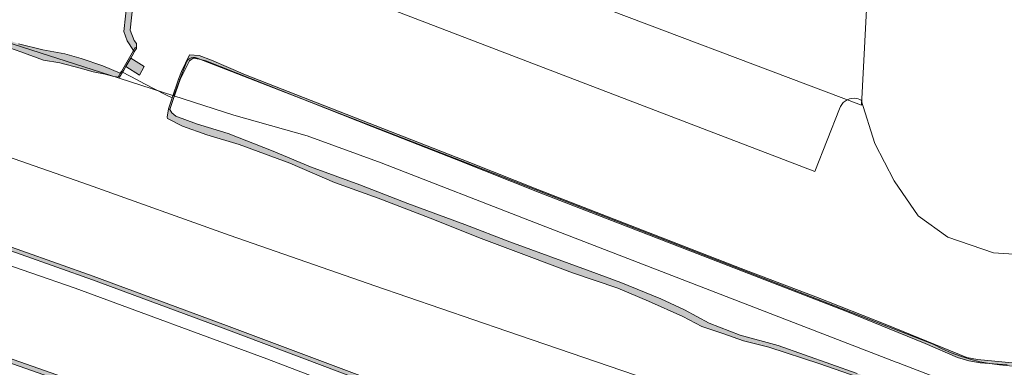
# Model space of a CAD drawing. Header units: metres. Extents: x 2514 to 227642, y 1683 to 852646.
# Tile 459 of 462: x 114070 to 114198, y 426497 to 426542. Entities that reach past the tile are written whole.
import ezdxf
from ezdxf.lldxf.tags import DXFTag

# ---------------------------------------------------------------- set-up
doc = ezdxf.new("R2010")
doc.units = ezdxf.units.M
for name, color, linetype, lineweight in [('B-WE-GR-GROENVOORZIENING-GV', 252, 'Continuous', 18), ('B-WE-GR-HAAG-G', 94, 'GR-HAAG1', 13), ('B-WE-KG-GRENS_PERCEEL-GV', 252, 'KG-PERCEEL', 18), ('B-WE-KW-KUNSTWERK_DUIKER-GV', 252, 'Continuous', 18), ('B-WE-KW-KUNSTWERK_DUIKER-V', 252, 'Continuous', 18), ('B-WE-OG-TERREIN_CULTUURSCHEIDING-GV', 252, 'Continuous', 18), ('B-WE-OG-WATER-GV', 252, 'Continuous', 18), ('B-WE-OG-WATER_SLOOT-GV', 252, 'Continuous', 18), ('B-WE-OG-WATER_SLOOT-V', 252, 'Continuous', 18), ('B-WE-OG-WEG-GV', 252, 'Continuous', 18), ('B-WE-OG-WEG-V', 252, 'Continuous', 18), ('B-WE-VH-VERHARDING_GESLOTEN-GV', 252, 'Continuous', 18)]:
    doc.layers.add(name, color=color, linetype=linetype, lineweight=lineweight)
doc.styles.get("Standard").update_dxf_attribs({"font": 'romans'})
doc.linetypes.add('GR-HAAG1', pattern='A,6,[176,NLCS.SHX,S=0.125,R=0,X=0,Y=0],-2', length=8)
tags = doc.linetypes.add('KG-PERCEEL', pattern='A,5.5,-2,["P",Standard,S=1.8,R=0,X=-0.5,Y=-0.9],-2,5.5,-2,[5,NLCS.SHX,S=0.75,R=0,X=0,Y=0],-2', length=19).pattern_tags.tags
tags[6] = DXFTag(74, 10)

msp = doc.modelspace()

# ---------------------------------------------------------------- hatches: boundary and pattern name
at = {"layer": 'B-WE-KW-KUNSTWERK_DUIKER-V'}
for points in [[(114083.631, 426534.932), (114083.758, 426535.151), (114083.917, 426535.425), (114084.173, 426535.867), (114084.809, 426536.963), (114085.159, 426537.567), (114085.277, 426537.771), (114085.539, 426538.223), (114085.399, 426538.344), (114085.165, 426537.939), (114083.597, 426535.234), (114083.463, 426535.003), (114083.233, 426534.606), (114083.372, 426534.484)], [(114086.56, 426535.889), (114084.809, 426536.963), (114084.173, 426535.867), (114085.943, 426534.759)], [(114091.2, 426534.184), (114091.005, 426534.222), (114090.159, 426531.837), (114089.711, 426530.391), (114089.864, 426530.329), (114090.352, 426531.737)]]:
    msp.add_hatch(color=256, dxfattribs=at).paths.add_polyline_path(points)
at = {"layer": 'B-WE-OG-WATER_SLOOT-V'}
for points in [[(114083.631, 426534.932), (114083.463, 426535.003), (114081.216, 426535.958), (114078.413, 426536.904), (114076.307, 426537.5), (114073.455, 426538.017), (114070.291, 426538.822), (114066.394, 426540.241), (114061.439, 426542.245), (114054.928, 426544.678), (114048.117, 426546.981), (114043.934, 426548.227), (114033.804, 426551.717), (114022.278, 426555.428), (114016.944, 426557.061), (114010.9, 426558.467), (114002.977, 426560.658), (113992.951, 426563.212), (113984.7, 426565.592), (113976.939, 426567.679), (113968.201, 426569.599), (113959.376, 426571.334), (113948.626, 426573.821), (113940.766, 426575.903), (113928.896, 426578.325), (113924.606, 426578.768), (113920.157, 426579.592), (113915.503, 426580.626), (113907.532, 426581.992), (113900.472, 426583.099), (113893.489, 426584.451), (113875.821, 426587.291), (113870.033, 426588.301), (113855.532, 426591.128), (113848.279, 426592.265), (113836.211, 426593.786), (113825.518, 426595.611), (113816.361, 426597.378), (113809.177, 426598.583), (113798.597, 426600.113), (113782.106, 426603.009), (113768.834, 426605.073), (113759.011, 426606.764), (113746.295, 426608.702), (113737.37, 426610.69), (113729.094, 426612.262), (113709.965, 426614.752), (113689.501, 426618.22), (113661.159, 426622.618), (113650.311, 426624.575), (113641.128, 426626.003), (113630.259, 426627.825), (113617.121, 426629.85), (113603.533, 426632.182), (113591.614, 426634.003), (113558.845, 426639.314), (113551.858, 426640.707), (113551.147, 426641.251), (113550.956, 426642.608), (113551.141, 426643.572), (113551.293, 426643.957), (113550.636, 426644.072), (113550.151, 426642.925), (113550.022, 426642.072), (113550.325, 426640.796), (113551.15, 426639.958), (113552.448, 426639.623), (113561.971, 426637.688), (113569.397, 426636.446), (113580.157, 426634.562), (113589.463, 426633.155), (113598.3, 426631.799), (113610.51, 426629.537), (113622.063, 426627.652), (113630.878, 426626.28), (113645.712, 426624.057), (113658.806, 426621.741), (113670.113, 426619.932), (113672.505, 426619.535), (113681.905, 426618.186), (113691.257, 426616.528), (113709.914, 426613.16), (113723.638, 426611.205), (113729.01, 426610.715), (113737.352, 426609.054), (113743.166, 426607.703), (113749.812, 426606.739), (113760.343, 426605.018), (113769.218, 426603.474), (113778.049, 426602.034), (113786.873, 426600.933), (113805.929, 426597.84), (113817.212, 426595.984), (113825.599, 426594.494), (113844.974, 426591.154), (113856.565, 426589.369), (113865.63, 426588.033), (113875.307, 426585.909), (113883.002, 426584.684), (113890.894, 426583.449), (113900.665, 426581.806), (113909.715, 426580.373), (113920.529, 426578.173), (113929.249, 426576.909), (113936.38, 426575.752), (113947.611, 426572.913), (113959.97, 426570.198), (113968.658, 426568.345), (113976.772, 426566.62), (113987.93, 426563.693), (113997.937, 426560.885), (114010.321, 426557.69), (114020.87, 426554.798), (114028.763, 426552.156), (114031.446, 426551.285), (114035.991, 426549.821), (114040.123, 426548.504), (114044.025, 426547.481), (114046.923, 426546.382), (114049.975, 426545.257), (114054.001, 426543.897), (114058.251, 426542.323), (114062.737, 426540.492), (114065.447, 426539.582), (114070.59, 426537.765), (114073.536, 426536.717), (114075.64, 426536.36), (114078.284, 426535.658), (114079.958, 426535.211), (114081.515, 426534.901), (114082.634, 426534.583), (114083.372, 426534.484)], [(114085.539, 426538.223), (114085.561, 426538.854), (114085.265, 426539.238), (114084.729, 426540.594), (114085.112, 426544.148), (114084.36, 426544.393), (114083.933, 426540.398), (114084.333, 426539.183), (114085.165, 426537.939), (114085.277, 426537.771)], [(114093.68, 426537.293), (114092.427, 426537.395), (114091.368, 426535.244), (114091.005, 426534.222), (114090.159, 426531.837), (114089.711, 426530.391), (114089.504, 426529.316), (114089.56, 426529.168), (114091.485, 426528.185), (114094.656, 426527.061), (114098.814, 426525.779), (114105.393, 426523.395), (114111.161, 426520.902), (114116.824, 426518.863), (114123.546, 426516.258), (114130.149, 426513.651), (114136.338, 426511.31), (114141.93, 426509.202), (114147.782, 426507.232), (114151.772, 426505.521), (114156.214, 426503.539), (114158.668, 426502.273), (114161.395, 426501.339), (114164.063, 426500.415), (114167.342, 426499.592), (114173.919, 426497.446), (114179.759, 426495.398), (114184.723, 426493.828), (114188.243, 426492.648), (114189.446, 426492.356), (114190.149, 426491.668), (114191.387, 426490.736), (114192.705, 426490.544), (114193.531, 426490.868), (114194.349, 426490.776), (114195.207, 426490.44), (114199.336, 426488.727), (114205.394, 426486.684), (114211.741, 426484.951), (114215.11, 426484.074), (114220.182, 426482.923), (114221.886, 426482.669), (114223.153, 426482.902), (114224.36, 426482.51), (114224.357, 426481.876), (114224.27, 426481.335), (114225.302, 426480.594), (114229.658, 426478.943), (114230.899, 426478.645), (114231.452, 426479.369), (114232.761, 426481.103), (114233.341, 426481.625), (114233.946, 426481.686), (114235.478, 426481.222), (114239.063, 426479.953), (114244.132, 426479.04), (114246.776, 426478.458), (114251.907, 426477.059), (114256.614, 426475.987), (114260.629, 426475.254), (114263.464, 426474.138), (114290.837, 426469.574), (114334.103, 426454.598), (114376.544, 426439.698), (114399.211, 426433.604), (114400.188, 426433.341), (114400.23, 426434.277), (114376.737, 426440.888), (114334.231, 426455.113), (114291.187, 426470.024), (114289.978, 426470.229), (114264.351, 426474.629), (114257.716, 426476.401), (114251.314, 426477.836), (114248.601, 426478.846), (114244.809, 426479.812), (114238.724, 426480.828), (114234.772, 426482.156), (114232.976, 426482.583), (114232.326, 426482.489), (114231.655, 426481.764), (114230.844, 426480.049), (114230.582, 426479.774), (114229.272, 426480.143), (114225.278, 426481.577), (114225.247, 426481.879), (114225.415, 426482.923), (114225.25, 426483.505), (114224.062, 426484.013), (114222.741, 426484.185), (114221.114, 426483.931), (114219.391, 426484.069), (114216.584, 426484.499), (114204.808, 426487.499), (114200.36, 426488.947), (114194.26, 426491.353), (114193.586, 426491.481), (114193.034, 426491.252), (114191.736, 426491.322), (114190.836, 426491.645), (114190.061, 426492.503), (114188.48, 426493.153), (114183.703, 426494.534), (114178.752, 426496.182), (114168.524, 426499.806), (114163.638, 426501.126), (114159.607, 426502.704), (114156.429, 426504.404), (114153.368, 426505.847), (114148.172, 426507.95), (114144.245, 426509.433), (114133.823, 426513.208), (114127.998, 426515.471), (114120.635, 426518.16), (114114.442, 426520.601), (114108.07, 426522.913), (114103.215, 426524.922), (114097.394, 426527.204), (114093.313, 426528.474), (114090.635, 426529.459), (114090.127, 426529.878), (114089.864, 426530.329), (114090.352, 426531.737), (114091.2, 426534.184), (114092.395, 426536.594), (114092.869, 426536.955), (114093.665, 426536.847), (114094.539, 426536.607), (114116.003, 426528.106), (114126.907, 426523.877), (114137.642, 426519.577), (114177.309, 426504.248), (114187.549, 426500.086), (114191.739, 426498.263), (114193.175, 426497.815), (114194.66, 426497.556), (114198.171, 426497.31), (114207.205, 426496.29), (114213.91, 426495.493), (114214.689, 426495.953), (114215.532, 426496.281), (114216.418, 426496.466), (114217.322, 426496.505), (114218.22, 426496.395), (114219.088, 426496.141), (114219.903, 426495.748), (114220.644, 426495.228), (114221.289, 426494.594), (114247.331, 426490.848), (114276.109, 426487.519), (114293.096, 426484.686), (114310.58, 426482.552), (114324.832, 426480.558), (114355.312, 426476.5), (114376.795, 426473.733), (114395.351, 426471.09), (114395.493, 426472.795), (114304.782, 426485.185), (114223.54, 426495.982), (114221.689, 426496.863), (114218.67, 426497.666), (114216.019, 426497.81), (114213.388, 426497.454), (114211.939, 426497.009), (114206.288, 426496.651), (114201.956, 426497.271), (114194.334, 426497.978), (114192.948, 426498.24), (114182.582, 426502.482), (114173.423, 426506.093), (114163.739, 426509.769), (114137.448, 426519.957), (114128.673, 426523.488), (114099.664, 426534.786), (114095.271, 426536.701)]]:
    msp.add_hatch(color=256, dxfattribs=at).paths.add_polyline_path(points)
at = {"layer": 'B-WE-OG-WEG-V'}
for points in [[(114124.666, 426492.042), (114116.851, 426495.007), (114097.193, 426502.405), (114079.949, 426508.781), (114066.079, 426513.684), (114043.948, 426521.003), (114024.786, 426526.913), (114024.71, 426526.429), (114043.871, 426520.52), (114066.001, 426513.201), (114079.871, 426508.298), (114097.115, 426501.922), (114116.773, 426494.523), (114124.492, 426491.595)], [(114374.184, 426376.563), (114356.166, 426383.679), (114337.02, 426391.173), (114320.4, 426397.608), (114293.385, 426408.23), (114279.086, 426414.292), (114264.334, 426420.745), (114249.999, 426426.952), (114234.365, 426433.844), (114218.506, 426440.692), (114195.07, 426450.501), (114174.57, 426458.59), (114147.041, 426469.096), (114123.42, 426478.122), (114087.892, 426491.557), (114064.91, 426499.628), (114041.015, 426507.686), (114022.665, 426513.456), (114022.578, 426512.903), (114040.924, 426507.134), (114064.82, 426499.076), (114087.801, 426491.005), (114123.329, 426477.57), (114146.951, 426468.544), (114174.48, 426458.038), (114194.979, 426449.95), (114218.416, 426440.14), (114234.274, 426433.292), (114249.908, 426426.4), (114264.244, 426420.193), (114278.996, 426413.74), (114293.295, 426407.678), (114320.31, 426397.056), (114336.929, 426390.621), (114356.076, 426383.127), (114374.093, 426376.011)]]:
    msp.add_hatch(color=256, dxfattribs=at).paths.add_polyline_path(points)

# ---------------------------------------------------------------- linework, layer by layer
at = {"layer": 'B-WE-GR-GROENVOORZIENING-GV'}
for points in [[(114179.759, 426495.398), (114173.919, 426497.446), (114167.342, 426499.592), (114164.063, 426500.415), (114161.395, 426501.339), (114158.668, 426502.273), (114156.214, 426503.539), (114151.772, 426505.521), (114147.782, 426507.232), (114141.93, 426509.202), (114136.338, 426511.31), (114130.149, 426513.651), (114123.546, 426516.258), (114116.824, 426518.863), (114111.161, 426520.902), (114105.393, 426523.395), (114098.814, 426525.779), (114094.656, 426527.061), (114091.485, 426528.185), (114089.56, 426529.168), (114089.504, 426529.316), (114089.711, 426530.391), (114090.159, 426531.837), (114089.336, 426532.213), (114086.497, 426533.68), (114085.632, 426534.145), (114083.758, 426535.151), (114083.631, 426534.932), (114083.372, 426534.484), (114082.634, 426534.583), (114081.515, 426534.901), (114079.958, 426535.211), (114078.284, 426535.658), (114075.64, 426536.36), (114073.536, 426536.717), (114070.59, 426537.765), (114065.447, 426539.582)], [(114067.125, 426524.837), (114079.333, 426520.578), (114097.663, 426514.047), (114116.372, 426507.535), (114133.439, 426501.663), (114153.367, 426494.836), (114168.879, 426489.531), (114184.712, 426484.253), (114198.558, 426479.692), (114202.937, 426478.433), (114214.399, 426474.71), (114227.533, 426470.164), (114228.694, 426469.783)], [(114054.663, 426515.13), (114077.611, 426507.224), (114102.421, 426498.067), (114122.141, 426490.559), (114154.359, 426478.746), (114166.742, 426474.334), (114175.935, 426471.06), (114191.483, 426465.491), (114202.583, 426461.489), (114204.752, 426460.694), (114213.185, 426457.606), (114225.712, 426452.85)], [(114226.473, 426457.168), (114221.729, 426458.857), (114208.796, 426463.054), (114205.728, 426464.073), (114194.241, 426467.888), (114178.501, 426473.131), (114167.611, 426476.737), (114161.725, 426478.686), (114158.168, 426479.829), (114151.845, 426481.954), (114136.425, 426487.582), (114124.698, 426492.03), (114124.666, 426492.042), (114124.492, 426491.595), (114116.773, 426494.523), (114097.115, 426501.922), (114079.871, 426508.298), (114066.001, 426513.201)], [(114223.117, 426438.11), (114218.416, 426440.14), (114194.979, 426449.95), (114174.48, 426458.038), (114146.951, 426468.544), (114123.329, 426477.57), (114087.801, 426491.005), (114064.82, 426499.076)]]:
    msp.add_lwpolyline(points, dxfattribs=at)
at = {"layer": 'B-WE-GR-HAAG-G'}
msp.add_lwpolyline([(114173.261, 426522.304), (114098.969, 426550.773), (114104.284, 426576.625)], dxfattribs=at)
at = {"layer": 'B-WE-KG-GRENS_PERCEEL-GV', "ltscale": 0.2}
for points in [[(114103.485, 426576.766), (114100.246, 426560.744), (114179.335, 426530.861), (114180.994, 426563.118)], [(114083.309, 426534.387), (114066.218, 426539.855), (114042.281, 426547.065), (114029.152, 426550.729), (114029.101, 426550.311), (114028.982, 426549.341), (114023.656, 426507.016), (114030.386, 426505.029), (114036.123, 426503.298), (114039.939, 426502.129), (114045.662, 426500.346), (114050.425, 426498.841), (114057.078, 426496.694), (114062.773, 426494.828)], [(114093.138, 426537.026), (114092.872, 426537.038), (114092.612, 426536.986), (114092.372, 426536.873), (114092.166, 426536.705), (114092.007, 426536.493), (114090.385, 426532.097), (114098.148, 426529.584), (114107.621, 426526.921), (114117.179, 426523.43), (114137.167, 426515.666), (114160.487, 426506.656), (114183.817, 426497.671), (114184.063, 426497.576), (114184.84, 426497.276), (114207.145, 426488.681), (114220.956, 426483.352), (114224.278, 426482.07), (114226.909, 426482.045)], [(114093.138, 426537.026), (114093.392, 426536.95), (114140.993, 426518.484), (114188.594, 426499.971), (114189.745, 426499.388), (114190.927, 426498.87), (114192.136, 426498.417), (114193.368, 426498.032), (114194.619, 426497.716), (114195.885, 426497.469), (114197.164, 426497.292), (114198.45, 426497.187), (114199.74, 426497.152), (114212.626, 426495.511), (114222.479, 426494.291), (114232.76, 426492.877)], [(114083.309, 426534.387), (114090.385, 426532.097)]]:
    msp.add_lwpolyline(points, dxfattribs=at)
at = {"layer": 'B-WE-KW-KUNSTWERK_DUIKER-GV'}
for points in [[(114083.631, 426534.932), (114083.758, 426535.151), (114083.917, 426535.425), (114084.173, 426535.867), (114084.809, 426536.963), (114085.159, 426537.567), (114085.277, 426537.771), (114085.539, 426538.223), (114085.399, 426538.344), (114085.165, 426537.939), (114083.597, 426535.234), (114083.463, 426535.003), (114083.233, 426534.606), (114083.372, 426534.484)], [(114086.56, 426535.889), (114084.809, 426536.963), (114084.173, 426535.867), (114085.943, 426534.759)], [(114091.2, 426534.184), (114091.005, 426534.222), (114090.159, 426531.837), (114089.711, 426530.391), (114089.864, 426530.329), (114090.352, 426531.737)]]:
    msp.add_lwpolyline(points, close=True, dxfattribs=at)
at = {"layer": 'B-WE-OG-TERREIN_CULTUURSCHEIDING-GV'}
for points in [[(114203.033, 426511.338), (114196.4, 426511.804), (114190.48, 426513.822), (114186.643, 426516.567), (114183.535, 426521.098), (114181.021, 426525.927), (114179.269, 426531.517), (114179.105, 426531.629), (114178.869, 426531.71), (114178.624, 426531.761), (114178.375, 426531.781), (114178.064, 426531.761), (114177.759, 426531.692), (114177.469, 426531.576), (114177.201, 426531.417), (114176.962, 426531.216), (114176.757, 426530.981), (114176.592, 426530.716), (114176.47, 426530.429), (114173.261, 426522.304), (114098.969, 426550.773)], [(114085.112, 426544.148), (114084.729, 426540.594), (114085.265, 426539.238), (114085.561, 426538.854), (114085.539, 426538.223), (114085.277, 426537.771), (114085.159, 426537.567), (114084.809, 426536.963), (114084.173, 426535.867), (114083.917, 426535.425), (114083.758, 426535.151), (114085.632, 426534.145), (114086.497, 426533.68), (114089.336, 426532.213), (114090.159, 426531.837), (114091.005, 426534.222), (114091.368, 426535.244), (114092.427, 426537.395), (114093.68, 426537.293), (114095.271, 426536.701), (114099.664, 426534.786), (114128.673, 426523.488), (114137.448, 426519.957), (114163.739, 426509.769), (114173.423, 426506.093), (114182.582, 426502.482), (114192.948, 426498.24), (114194.334, 426497.978), (114201.956, 426497.271)]]:
    msp.add_lwpolyline(points, dxfattribs=at)
at = {"layer": 'B-WE-OG-WATER-GV'}
for points in [[(114070.291, 426538.822), (114073.455, 426538.017), (114076.307, 426537.5), (114078.413, 426536.904), (114081.216, 426535.958), (114083.463, 426535.003), (114083.631, 426534.932), (114083.758, 426535.151), (114083.917, 426535.425), (114084.173, 426535.867), (114084.809, 426536.963), (114085.159, 426537.567), (114085.277, 426537.771), (114085.165, 426537.939), (114084.333, 426539.183), (114083.933, 426540.398), (114084.36, 426544.393), (114085.172, 426550.164), (114088.608, 426566.395), (114090.456, 426579.06)], [(114198.171, 426497.31), (114194.66, 426497.556), (114193.175, 426497.815), (114191.739, 426498.263), (114187.549, 426500.086), (114177.309, 426504.248), (114137.642, 426519.577), (114126.907, 426523.877), (114116.003, 426528.106), (114094.539, 426536.607), (114093.665, 426536.847), (114092.869, 426536.955), (114092.395, 426536.594), (114091.2, 426534.184), (114090.352, 426531.737), (114089.864, 426530.329), (114090.127, 426529.878), (114090.635, 426529.459), (114093.313, 426528.474), (114097.394, 426527.204), (114103.215, 426524.922), (114108.07, 426522.913), (114114.442, 426520.601), (114120.635, 426518.16), (114127.998, 426515.471), (114133.823, 426513.208), (114144.245, 426509.433), (114148.172, 426507.95), (114153.368, 426505.847), (114156.429, 426504.404), (114159.607, 426502.704), (114163.638, 426501.126), (114168.524, 426499.806), (114178.752, 426496.182)]]:
    msp.add_lwpolyline(points, dxfattribs=at)
at = {"layer": 'B-WE-OG-WATER_SLOOT-GV'}
msp.add_lwpolyline([(114085.539, 426538.223), (114085.561, 426538.854), (114085.265, 426539.238), (114084.729, 426540.594), (114085.112, 426544.148), (114084.36, 426544.393), (114083.933, 426540.398), (114084.333, 426539.183), (114085.165, 426537.939), (114085.277, 426537.771)], close=True, dxfattribs=at)
for points in [[(114065.447, 426539.582), (114070.59, 426537.765), (114073.536, 426536.717), (114075.64, 426536.36), (114078.284, 426535.658), (114079.958, 426535.211), (114081.515, 426534.901), (114082.634, 426534.583), (114083.372, 426534.484), (114083.631, 426534.932), (114083.463, 426535.003), (114081.216, 426535.958), (114078.413, 426536.904), (114076.307, 426537.5), (114073.455, 426538.017), (114070.291, 426538.822)], [(114201.956, 426497.271), (114194.334, 426497.978), (114192.948, 426498.24), (114182.582, 426502.482), (114173.423, 426506.093), (114163.739, 426509.769), (114137.448, 426519.957), (114128.673, 426523.488), (114099.664, 426534.786), (114095.271, 426536.701), (114093.68, 426537.293), (114092.427, 426537.395), (114091.368, 426535.244), (114091.005, 426534.222), (114090.159, 426531.837), (114089.711, 426530.391), (114089.504, 426529.316), (114089.56, 426529.168), (114091.485, 426528.185), (114094.656, 426527.061), (114098.814, 426525.779), (114105.393, 426523.395), (114111.161, 426520.902), (114116.824, 426518.863), (114123.546, 426516.258), (114130.149, 426513.651), (114136.338, 426511.31), (114141.93, 426509.202), (114147.782, 426507.232), (114151.772, 426505.521), (114156.214, 426503.539), (114158.668, 426502.273), (114161.395, 426501.339), (114164.063, 426500.415), (114167.342, 426499.592), (114173.919, 426497.446), (114179.759, 426495.398)], [(114178.752, 426496.182), (114168.524, 426499.806), (114163.638, 426501.126), (114159.607, 426502.704), (114156.429, 426504.404), (114153.368, 426505.847), (114148.172, 426507.95), (114144.245, 426509.433), (114133.823, 426513.208), (114127.998, 426515.471), (114120.635, 426518.16), (114114.442, 426520.601), (114108.07, 426522.913), (114103.215, 426524.922), (114097.394, 426527.204), (114093.313, 426528.474), (114090.635, 426529.459), (114090.127, 426529.878), (114089.864, 426530.329), (114090.352, 426531.737), (114091.2, 426534.184), (114092.395, 426536.594), (114092.869, 426536.955), (114093.665, 426536.847), (114094.539, 426536.607), (114116.003, 426528.106), (114126.907, 426523.877), (114137.642, 426519.577), (114177.309, 426504.248), (114187.549, 426500.086), (114191.739, 426498.263), (114193.175, 426497.815), (114194.66, 426497.556), (114198.171, 426497.31)]]:
    msp.add_lwpolyline(points, dxfattribs=at)
at = {"layer": 'B-WE-OG-WEG-GV'}
msp.add_lwpolyline([(114124.666, 426492.042), (114116.851, 426495.007), (114097.193, 426502.405), (114079.949, 426508.781), (114066.079, 426513.684), (114043.948, 426521.003), (114024.786, 426526.913), (114024.71, 426526.429), (114043.871, 426520.52), (114066.001, 426513.201), (114079.871, 426508.298), (114097.115, 426501.922), (114116.773, 426494.523), (114124.492, 426491.595)], close=True, dxfattribs=at)
msp.add_lwpolyline([(114223.214, 426438.659), (114218.506, 426440.692), (114195.07, 426450.501), (114174.57, 426458.59), (114147.041, 426469.096), (114123.42, 426478.122), (114087.892, 426491.557), (114064.91, 426499.628), (114041.015, 426507.686), (114022.665, 426513.456), (114022.578, 426512.903), (114040.924, 426507.134), (114064.82, 426499.076), (114087.801, 426491.005), (114123.329, 426477.57), (114146.951, 426468.544), (114174.48, 426458.038), (114194.979, 426449.95), (114218.416, 426440.14), (114223.117, 426438.11)], dxfattribs=at)
at = {"layer": 'B-WE-VH-VERHARDING_GESLOTEN-GV'}
for points in [[(114228.694, 426469.783), (114227.533, 426470.164), (114214.399, 426474.71), (114202.937, 426478.433), (114198.558, 426479.692), (114184.712, 426484.253), (114168.879, 426489.531), (114153.367, 426494.836), (114133.439, 426501.663), (114116.372, 426507.535), (114097.663, 426514.047), (114079.333, 426520.578), (114067.125, 426524.837)], [(114225.712, 426452.85), (114213.185, 426457.606), (114204.752, 426460.694), (114202.583, 426461.489), (114191.483, 426465.491), (114175.935, 426471.06), (114166.742, 426474.334), (114154.359, 426478.746), (114122.141, 426490.559), (114102.421, 426498.067), (114077.611, 426507.224), (114054.663, 426515.13)], [(114066.079, 426513.684), (114079.949, 426508.781), (114097.193, 426502.405), (114116.851, 426495.007), (114124.666, 426492.042), (114124.698, 426492.03), (114136.425, 426487.582), (114151.845, 426481.954), (114158.168, 426479.829), (114161.725, 426478.686), (114167.611, 426476.737), (114178.501, 426473.131), (114194.241, 426467.888), (114205.728, 426464.073), (114208.796, 426463.054), (114221.729, 426458.857), (114226.473, 426457.168)], [(114064.91, 426499.628), (114087.892, 426491.557), (114123.42, 426478.122), (114147.041, 426469.096), (114174.57, 426458.59), (114195.07, 426450.501), (114218.506, 426440.692), (114223.214, 426438.659)]]:
    msp.add_lwpolyline(points, dxfattribs=at)

doc.saveas('drawing.dxf')
